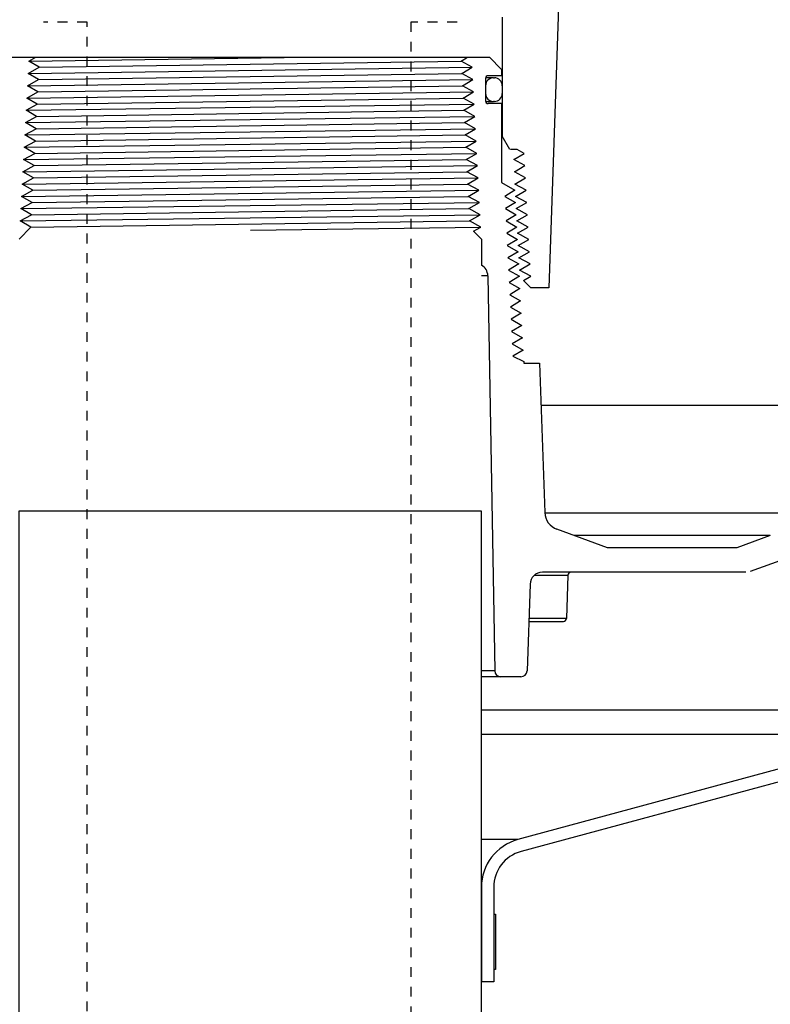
# Model space of a CAD drawing. Extents: x -169 to 6736, y -208 to 3022.
# Tile 337 of 656: x 1791 to 1799, y 960 to 970. Entities that reach past the tile are written whole.
import ezdxf

# ---------------------------------------------------------------- set-up
doc = ezdxf.new("R2010")
doc.units = 0
doc.header["$MEASUREMENT"] = 0
doc.header["$PDSIZE"] = 1
doc.linetypes.add('HIDDEN5', pattern=[0.05, 0.025, -0.025])
doc.layers.get('DEFPOINTS').update_dxf_attribs({"linetype": 'CONTINUOUS'})
for name, color, linetype in [('DIM', 3, 'CONTINUOUS'), ('FILL-TUBE', 1, 'CONTINUOUS'), ('GALV-4', 4, 'CONTINUOUS'), ('PEAGRAVEL-HATCH', 3, 'CONTINUOUS'), ('SPILL-BUCKET', 1, 'CONTINUOUS')]:
    doc.layers.add(name, color=color, linetype=linetype)
doc.styles.add('SIMPLEX', font='simplex')
doc.dimstyles.new('DIM64', dxfattribs={"dimscale": 64, "dimtxt": 0.09375, "dimasz": 0.09375, "dimexe": 0.0625, "dimexo": 0.0625, "dimgap": 0.046875, "dimtad": 1, "dimdec": 4, "dimzin": 3, "dimdsep": 46, "dimlunit": 4, "dimtxsty": 'SIMPLEX', "dimcen": 0, "dimclrd": 256, "dimclre": 256, "dimclrt": 256, "dimadec": 0, "dimazin": 0, "dimtfac": 1, "dimtdec": 4, "dimtmove": 0, "dimatfit": 3, "dimfxl": 1, "dimfrac": 2, "dimtolj": 1, "dimtzin": 0, "dimarcsym": 0})

# ---------------------------------------------------------------- blocks, each defined once
blk = doc.blocks.new('*D109')
at = {"layer": 'DEFPOINTS', "color": 0, "transparency": 16777216}
for p in [(1368.586, 978.296), (2031.811, 978.015), (1368.586, 700.523)]:
    blk.add_point(p, dxfattribs=at)
at = {"layer": 'DIM', "lineweight": -2, "transparency": 16777216}
for p, q in [((1368.586, 974.296), (1368.586, 696.523)), ((2031.811, 974.015), (2031.811, 696.523)), ((2025.811, 700.523), (1374.586, 700.523))]:
    blk.add_line(p, q, dxfattribs=at)
at = {"layer": 'DIM', "transparency": 16777216}
for points in [[(1374.586, 701.523), (1374.586, 699.523), (1368.586, 700.523)], [(2025.811, 701.523), (2025.811, 699.523), (2031.811, 700.523)]]:
    blk.add_solid(points, dxfattribs=at)
at = {"layer": 'DIM', "transparency": 16777216, "insert": (1700.199, 708.095), "char_height": 6, "attachment_point": 5, "style": 'SIMPLEX'}
blk.add_mtext('\\A1;55\'-3 1/4" (F.V. TANK SLAB)', dxfattribs=at)

msp = doc.modelspace()

# ---------------------------------------------------------------- hatches: boundary and pattern name
at = {"layer": 'PEAGRAVEL-HATCH'}
h = msp.add_hatch(dxfattribs=at)
h.set_pattern_fill('AR-SAND', color=256, scale=7.5, style=0)
h.set_pattern_definition([(37.5, (-682.223, -8e-12), (-0.47245, 14.45118), [0, -11.4, 0, -12.75, 0, -12.1875]), (7.5, (-682.223, -8e-12), (13.27333, 21.1661), [0, -6.15, 0, -10.275, 0, -3.9375]), (327.5, (-691.448, -8e-12), (23.356064, 0.04244), [0, -3.75, 0, -13.5, 0, -17.625]), (317.5, (-691.448, -8e-12), (22.54595, 6.58257), [0, -1.875, 0, -8.85, 0, -10.125])])
h.paths.add_polyline_path([(1795.76013, 960.79968), (1795.88505, 960.79968), (1795.88505, 961.76127), (1795.96249, 961.9894), (1796.1628, 962.12325), (1800.29974, 963.24221), (1800.40696, 963.55806), (1800.40696, 965.20292), (1800.64117, 965.20292), (1800.64117, 966.80415), (1801.66223, 967.23834), (1801.66223, 978.29596), (1820.55658, 978.29596), (1820.5711, 973.7036), (1827.66092, 973.59894), (1827.66092, 935.26579), (1795.76626, 935.25828)])
h.paths.add_polyline_path([(1795.7665, 934.25828), (1827.66092, 934.26579), (1827.66092, 916.52404), (1827.41092, 916.52404), (1825.16092, 915.52328), (1824.16092, 917.52328), (1819.16092, 917.52328), (1818.16092, 915.52328), (1805.16092, 915.52328), (1804.16092, 917.52328), (1799.16092, 917.52328), (1798.16092, 915.52328), (1795.7665, 916.52328)])

# ---------------------------------------------------------------- linework, layer by layer
at = {"layer": 'FILL-TUBE', "color": 1, "linetype": 'HIDDEN5'}
for points in [[(1791.75247, 923.08497), (1791.75247, 969.73364), (1791.30896, 969.73364)], [(1795.51287, 969.73364), (1795.04356, 969.73364), (1795.04356, 923.08497)]]:
    msp.add_lwpolyline(points, dxfattribs=at)
at = {"layer": 'GALV-4', "color": 1}
msp.add_lwpolyline([(1795.75931, 964.77028), (1795.77068, 916.52328), (1791.07389, 916.52328), (1791.06252, 964.77028)], close=True, dxfattribs=at)
at = {"layer": 'SPILL-BUCKET', "color": 1, "linetype": 'Continuous'}
for p, q in [((1796.551, 970.09345), (1796.44419, 967.03487)), ((1795.97249, 969.783), (1795.97249, 968.57539)), ((1790.9824, 969.37677), (1795.84108, 969.37677)), ((1791.16109, 969.33749), (1791.23132, 969.37677)), ((1795.52749, 969.37677), (1795.62007, 969.37677)), ((1795.5541, 969.33749), (1795.62007, 969.37677)), ((1795.84108, 969.37677), (1795.96599, 969.25186)), ((1791.15413, 969.21257), (1791.26606, 969.27503)), ((1791.26606, 969.27503), (1791.16109, 969.33749)), ((1795.66587, 969.27503), (1795.5541, 969.33749)), ((1795.56073, 969.21257), (1795.66587, 969.27503)), ((1791.25944, 969.15012), (1791.15413, 969.21257)), ((1795.67282, 969.15012), (1795.56073, 969.21257)), ((1795.96599, 969.1894), (1795.82909, 969.1894)), ((1795.96599, 969.25186), (1795.96599, 969.1894)), ((1791.14717, 969.08766), (1791.25944, 969.15012)), ((1791.25281, 969.0252), (1791.14717, 969.08766)), ((1795.56735, 969.08766), (1795.67282, 969.15012)), ((1795.67978, 969.0252), (1795.56735, 969.08766)), ((1795.8016, 969.16192), (1795.8016, 968.93358)), ((1795.80161, 969.08772), (1795.80235, 969.08772)), ((1795.84672, 969.16767), (1795.80219, 969.16767)), ((1795.80235, 969.08772), (1795.8026, 969.08772)), ((1795.8026, 969.08772), (1795.8026, 969.00777)), ((1795.87358, 969.16767), (1795.84672, 969.16767)), ((1795.88255, 969.16767), (1795.87358, 969.16767)), ((1795.88255, 969.16767), (1795.89254, 969.16767)), ((1795.97249, 969.08772), (1795.97249, 969.00777)), ((1791.14021, 968.96274), (1791.25281, 969.0252)), ((1795.57397, 968.96274), (1795.67978, 969.0252)), ((1795.80235, 969.00777), (1795.8016, 969.00777)), ((1795.8026, 969.00777), (1795.80235, 969.00777)), ((1791.13326, 968.83783), (1791.24619, 968.90029)), ((1791.24619, 968.90029), (1791.14021, 968.96274)), ((1795.68674, 968.90029), (1795.57397, 968.96274)), ((1795.58059, 968.83783), (1795.68674, 968.90029)), ((1795.80225, 968.92783), (1795.84675, 968.92783)), ((1795.96599, 968.9061), (1795.82909, 968.9061)), ((1795.84675, 968.92783), (1795.87358, 968.92783)), ((1795.87358, 968.92783), (1795.88255, 968.92783)), ((1795.89254, 968.92783), (1795.88255, 968.92783)), ((1795.96599, 968.9061), (1795.96599, 968.10357)), ((1791.1263, 968.71291), (1791.23957, 968.77537)), ((1791.23957, 968.77537), (1791.13326, 968.83783)), ((1795.6937, 968.77537), (1795.58059, 968.83783)), ((1795.58722, 968.71291), (1795.6937, 968.77537)), ((1791.23295, 968.65046), (1791.1263, 968.71291)), ((1795.70065, 968.65046), (1795.58722, 968.71291)), ((1791.11934, 968.588), (1791.23295, 968.65046)), ((1791.22633, 968.52554), (1791.11934, 968.588)), ((1795.59384, 968.588), (1795.70065, 968.65046)), ((1795.70761, 968.52554), (1795.59384, 968.588)), ((1795.97086, 968.57539), (1795.96599, 968.57539)), ((1795.97249, 968.57539), (1795.97086, 968.57539)), ((1796.05056, 968.44016), (1795.97249, 968.57539)), ((1791.11239, 968.46309), (1791.22633, 968.52554)), ((1795.60046, 968.46309), (1795.70761, 968.52554)), ((1791.10543, 968.33817), (1791.2197, 968.40063)), ((1791.2197, 968.40063), (1791.11239, 968.46309)), ((1795.71457, 968.40063), (1795.60046, 968.46309)), ((1795.60708, 968.33817), (1795.71457, 968.40063)), ((1796.12286, 968.44016), (1796.05528, 968.44016)), ((1796.08856, 968.33817), (1796.19352, 968.40063)), ((1796.19352, 968.40063), (1796.12286, 968.44016)), ((1791.09847, 968.21326), (1791.21308, 968.27571)), ((1791.21308, 968.27571), (1791.10543, 968.33817)), ((1795.72152, 968.27571), (1795.60708, 968.33817)), ((1795.61371, 968.21326), (1795.72152, 968.27571)), ((1796.2004, 968.27571), (1796.08856, 968.33817)), ((1796.09517, 968.21326), (1796.2004, 968.27571)), ((1791.20646, 968.1508), (1791.09847, 968.21326)), ((1795.72848, 968.1508), (1795.61371, 968.21326)), ((1796.20728, 968.1508), (1796.09517, 968.21326)), ((1791.09152, 968.08834), (1791.20646, 968.1508)), ((1791.19984, 968.02588), (1791.09152, 968.08834)), ((1795.62033, 968.08834), (1795.72848, 968.1508)), ((1795.73544, 968.02588), (1795.62033, 968.08834)), ((1795.96599, 968.10357), (1796.10036, 968.02588)), ((1796.10179, 968.08834), (1796.20728, 968.1508)), ((1796.21417, 968.02588), (1796.10179, 968.08834)), ((1791.08456, 967.96343), (1791.19984, 968.02588)), ((1795.62695, 967.96343), (1795.73544, 968.02588)), ((1796.10036, 968.02588), (1795.99862, 967.96343)), ((1796.10841, 967.96343), (1796.21417, 968.02588)), ((1791.0776, 967.83851), (1791.19321, 967.90097)), ((1791.19321, 967.90097), (1791.08456, 967.96343)), ((1795.7424, 967.90097), (1795.62695, 967.96343)), ((1795.63357, 967.83851), (1795.7424, 967.90097)), ((1795.99862, 967.96343), (1796.10665, 967.90097)), ((1796.10665, 967.90097), (1796.00492, 967.83851)), ((1796.22105, 967.90097), (1796.10841, 967.96343)), ((1796.11502, 967.83851), (1796.22105, 967.90097)), ((1791.07064, 967.7136), (1791.18659, 967.77606)), ((1791.18659, 967.77606), (1791.0776, 967.83851)), ((1795.74935, 967.77606), (1795.63357, 967.83851)), ((1795.6402, 967.7136), (1795.74935, 967.77606)), ((1796.00492, 967.83851), (1796.1132, 967.77606)), ((1796.1132, 967.77606), (1796.01121, 967.7136)), ((1796.22793, 967.77606), (1796.11502, 967.83851)), ((1796.12164, 967.7136), (1796.22793, 967.77606)), ((1791.18093, 967.65059), (1791.07064, 967.7136)), ((1795.75597, 967.65114), (1795.6402, 967.7136)), ((1796.01121, 967.7136), (1796.11975, 967.65114)), ((1796.23482, 967.65114), (1796.12164, 967.7136)), ((1791.18093, 967.65059), (1791.06019, 967.52986)), ((1795.68148, 967.60852), (1795.75597, 967.65114)), ((1795.76013, 967.52986), (1795.68148, 967.60852)), ((1796.11975, 967.65114), (1796.0175, 967.58868)), ((1796.0175, 967.58868), (1796.12629, 967.52623)), ((1796.12825, 967.58868), (1796.23482, 967.65114)), ((1796.2417, 967.52623), (1796.12825, 967.58868)), ((1795.76013, 967.52986), (1795.76013, 967.26493)), ((1796.12629, 967.52623), (1796.02379, 967.46377)), ((1796.13487, 967.46377), (1796.2417, 967.52623)), ((1796.02379, 967.46377), (1796.13284, 967.40131)), ((1796.13284, 967.40131), (1796.03008, 967.33885)), ((1796.24858, 967.40131), (1796.13487, 967.46377)), ((1796.14148, 967.33885), (1796.24858, 967.40131)), ((1796.03008, 967.33885), (1796.13939, 967.2764)), ((1796.13939, 967.2764), (1796.03637, 967.21394)), ((1796.25547, 967.2764), (1796.14148, 967.33885)), ((1796.1481, 967.21394), (1796.25547, 967.2764)), ((1796.03637, 967.21394), (1796.14593, 967.15148)), ((1796.26208, 967.15148), (1796.1481, 967.21394)), ((1795.82549, 967.1573), (1795.89554, 963.14427)), ((1796.14593, 967.15148), (1796.04267, 967.08902)), ((1796.04267, 967.08902), (1796.15248, 967.02657)), ((1796.18862, 967.10875), (1796.26208, 967.15148)), ((1796.2625, 967.03487), (1796.18862, 967.10875)), ((1796.15248, 967.02657), (1796.04896, 966.96411)), ((1796.44419, 967.03487), (1796.2625, 967.03487)), ((1796.04896, 966.96411), (1796.15903, 966.90165)), ((1796.15903, 966.90165), (1796.05525, 966.8392)), ((1796.05525, 966.8392), (1796.16557, 966.77674)), ((1796.16557, 966.77674), (1796.06154, 966.71428)), ((1796.06154, 966.71428), (1796.17212, 966.65182)), ((1796.17212, 966.65182), (1796.06783, 966.58937)), ((1796.06783, 966.58937), (1796.17866, 966.52691)), ((1796.17866, 966.52691), (1796.07412, 966.46445)), ((1796.07412, 966.46445), (1796.18521, 966.40199)), ((1796.18521, 966.40199), (1796.08042, 966.33954)), ((1796.08042, 966.33954), (1796.19134, 966.28509)), ((1796.19134, 966.28509), (1796.19134, 966.26952)), ((1796.19134, 966.26952), (1796.35184, 966.26952)), ((1796.35184, 966.26952), (1796.40487, 964.75106)), ((1797.04189, 964.3945), (1796.52804, 964.58153)), ((1798.69706, 964.51778), (1798.35836, 964.3945)), ((1798.35836, 964.3945), (1797.04189, 964.3945)), ((1799.22889, 964.42062), (1798.49143, 964.15221)), ((1796.2986, 964.11453), (1796.38553, 964.11453)), ((1798.4487, 964.14467), (1796.38002, 964.14467)), ((1796.38553, 964.11453), (1796.46108, 964.11453)), ((1796.46108, 964.11453), (1796.52427, 964.11453)), ((1796.52427, 964.11453), (1796.57429, 964.11453)), ((1796.57429, 964.11453), (1796.61049, 964.11453)), ((1796.61049, 964.11453), (1796.63239, 964.11453)), ((1796.63973, 964.11453), (1796.62438, 963.67515)), ((1796.63239, 964.11453), (1796.63973, 964.11453)), ((1796.25518, 964.02412), (1796.22442, 963.14318)), ((1796.32822, 963.67515), (1796.24304, 963.67515)), ((1796.40409, 963.67515), (1796.32822, 963.67515)), ((1796.4698, 963.67515), (1796.40409, 963.67515)), ((1796.52461, 963.67515), (1796.4698, 963.67515)), ((1796.56789, 963.67515), (1796.52461, 963.67515)), ((1796.59916, 963.67515), (1796.56789, 963.67515)), ((1796.61806, 963.67515), (1796.59916, 963.67515)), ((1796.62438, 963.67515), (1796.61806, 963.67515)), ((1796.24194, 963.64501), (1796.33116, 963.64501)), ((1796.33116, 963.64501), (1796.40886, 963.64501)), ((1796.40886, 963.64501), (1796.47397, 963.64501)), ((1796.47397, 963.64501), (1796.52557, 963.64501)), ((1796.52557, 963.64501), (1796.56295, 963.64501)), ((1796.56295, 963.64501), (1796.58559, 963.64501)), ((1796.58559, 963.64501), (1796.59318, 963.64501)), ((1796.162, 963.0829), (1795.95799, 963.0829))]:
    msp.add_line(p, q, dxfattribs=at)
at = {"layer": 'SPILL-BUCKET', "color": 8}
for p, q in [((1791.16109, 969.33749), (1793.99184, 969.37677)), ((1791.15413, 969.21257), (1795.66587, 969.27503)), ((1791.26606, 969.27503), (1795.5541, 969.33749)), ((1791.25944, 969.15012), (1795.56073, 969.21257)), ((1791.14717, 969.08766), (1795.67282, 969.15012)), ((1791.25281, 969.0252), (1795.56735, 969.08766)), ((1791.14021, 968.96274), (1795.67978, 969.0252)), ((1791.13326, 968.83783), (1795.68674, 968.90029)), ((1791.24619, 968.90029), (1795.57397, 968.96274)), ((1791.1263, 968.71291), (1795.6937, 968.77537)), ((1791.23957, 968.77537), (1795.58059, 968.83783)), ((1791.23295, 968.65046), (1795.58722, 968.71291)), ((1791.11934, 968.588), (1795.70065, 968.65046)), ((1791.22633, 968.52554), (1795.59384, 968.588)), ((1791.11239, 968.46309), (1795.70761, 968.52554)), ((1791.10543, 968.33817), (1795.71457, 968.40063)), ((1791.2197, 968.40063), (1795.60046, 968.46309)), ((1791.09847, 968.21326), (1795.72152, 968.27571)), ((1791.21308, 968.27571), (1795.60708, 968.33817)), ((1791.09152, 968.08834), (1795.72848, 968.1508)), ((1791.19984, 968.02588), (1795.62033, 968.08834)), ((1791.08456, 967.96343), (1795.73544, 968.02588)), ((1791.0776, 967.83851), (1795.7424, 967.90097)), ((1791.19321, 967.90097), (1795.62695, 967.96343)), ((1791.07064, 967.7136), (1795.74935, 967.77606)), ((1791.18659, 967.77606), (1795.63357, 967.83851)), ((1791.1815, 967.65116), (1795.6402, 967.7136)), ((1793.41174, 967.61985), (1795.75597, 967.65114))]:
    msp.add_line(p, q, dxfattribs=at)
at = {"layer": 'SPILL-BUCKET', "color": 8, "linetype": 'Continuous'}
msp.add_line((1791.20646, 968.1508), (1795.61371, 968.21326), dxfattribs=at)
at = {"layer": 'SPILL-BUCKET', "color": 7}
for p, q in [((1795.82549, 967.1573), (1795.76013, 967.1573)), ((1798.89956, 965.83974), (1796.36685, 965.83974)), ((1798.86129, 964.74383), (1796.40512, 964.74383)), ((1798.69706, 964.51778), (1796.70319, 964.51778)), ((1795.89554, 963.14427), (1795.7595, 963.14427)), ((1795.95799, 963.0829), (1795.75951, 963.0829)), ((1800.28204, 962.74227), (1795.7596, 962.74227)), ((1795.75965, 962.50095), (1800.09687, 962.50095)), ((1796.13047, 961.42811), (1795.7599, 961.42811))]:
    msp.add_line(p, q, dxfattribs=at)
at = {"layer": 'SPILL-BUCKET', "linetype": 'Continuous'}
for p, q in [((1800.09687, 962.50095), (1796.13047, 961.42812)), ((1800.1292, 962.38029), (1796.1628, 961.30745)), ((1795.76013, 960.94548), (1795.76013, 959.98388)), ((1795.88505, 960.94548), (1795.88505, 959.98388)), ((1795.88505, 959.98388), (1795.76013, 959.98388))]:
    msp.add_line(p, q, dxfattribs=at)
at = {"layer": 'SPILL-BUCKET', "color": 7, "linetype": 'Continuous'}
for p, q in [((1795.88505, 960.67092), (1795.90503, 960.67092)), ((1795.88505, 960.67092), (1795.88505, 960.1088)), ((1795.90503, 960.67092), (1795.90503, 960.1088)), ((1795.90503, 960.1088), (1795.88505, 960.1088))]:
    msp.add_line(p, q, dxfattribs=at)
at = {"layer": 'SPILL-BUCKET', "color": 1, "linetype": 'Continuous'}
for centre, radius, start, end in [((1795.82909, 969.16192), 0.02748, 90, 180), ((1795.88255, 969.08772), 0.07995, 90, 180), ((1795.89254, 969.08772), 0.07995, 0, 90), ((1795.88255, 969.00777), 0.07995, 180, 270), ((1795.89254, 969.00777), 0.07995, 270, 0), ((1795.82909, 968.93358), 0.02748, 180, 270), ((1795.7006, 967.15512), 0.12491, 1, 61.535395), ((1796.59212, 964.7576), 0.18737, 182, 250), ((1796.38002, 964.01976), 0.12491, 90, 178), ((1796.67094, 964.11344), 0.03123, 90, 178), ((1796.59318, 963.67624), 0.03123, 270, 358), ((1795.95799, 963.14536), 0.06246, 181, 270), ((1796.162, 963.14536), 0.06246, 270, 358)]:
    msp.add_arc(centre, radius, start, end, dxfattribs=at)
at = {"layer": 'SPILL-BUCKET', "linetype": 'Continuous'}
for radius, start in [(0.49966, 105), (0.37474, 104.999999)]:
    msp.add_arc((1796.25979, 960.94548), radius, start, 180, dxfattribs=at)

# ---------------------------------------------------------------- dimensions: what is measured, and where the dimension line sits
at = {"layer": 'DIM'}
dim = msp.add_linear_dim(base=(1368.58612, 700.52328), p1=(2031.81144, 978.01471), p2=(1368.58612, 978.29596), angle=180, text='<> (F.V. TANK SLAB)', dimstyle='DIM64', dxfattribs=at)
dim.commit()
dim.dimension.update_dxf_attribs({"geometry": '*D109', "text_midpoint": (1700.19878, 708.09471)})

doc.saveas('drawing.dxf')
